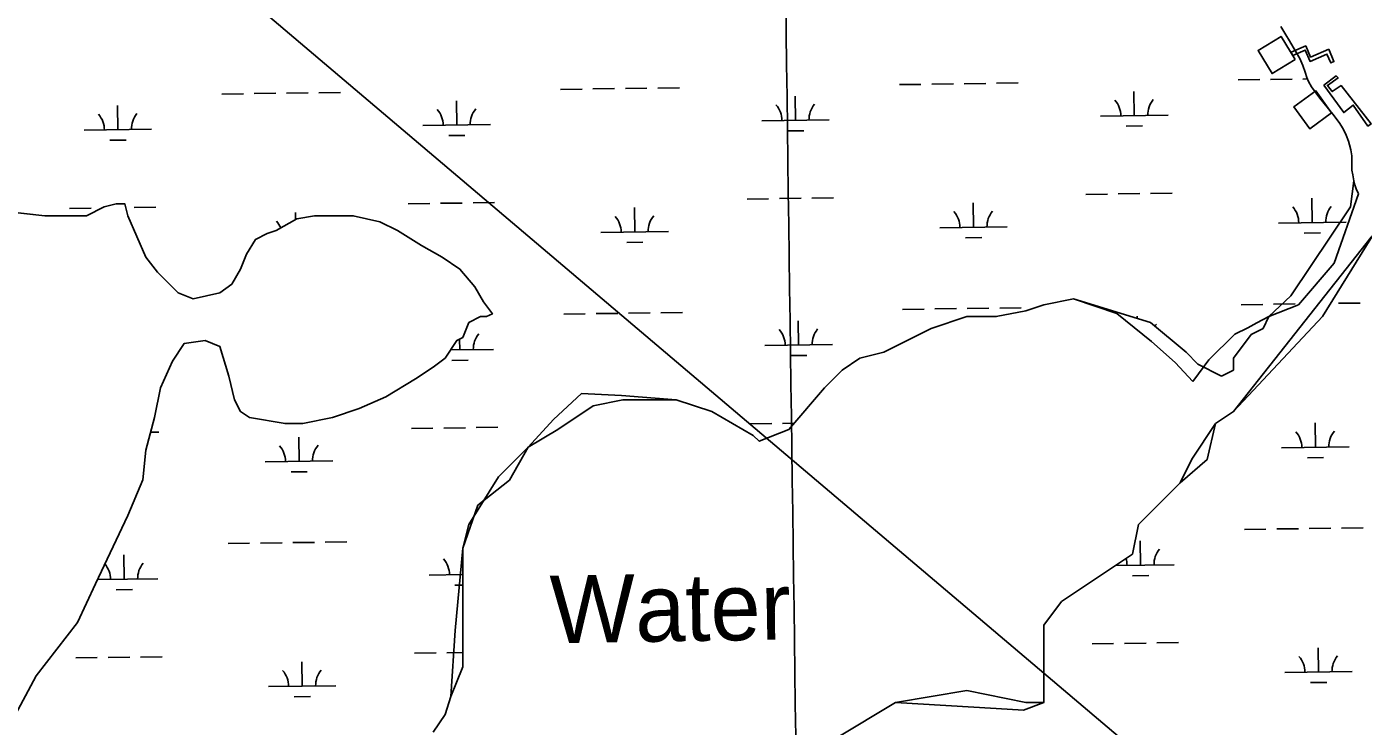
# Model space of a CAD drawing. Extents: x 3767014 to 3805179, y 361544 to 387384.
# Drawn here: x 3778054 to 3780033, y 367895 to 368930 of the extents above; entities that cross this region are included whole.
import ezdxf

# ---------------------------------------------------------------- set-up
doc = ezdxf.new("R2010")
doc.units = 0
for name, color, linetype in [('V-BLDG-OTLN', 7, 'Continuous'), ('V-CHAN-DOCK', 7, 'Continuous'), ('V-GRID-MAJR', 7, 'Continuous'), ('V-RIVR-IDEN', 7, 'Continuous'), ('V-TOPO-SHOR', 7, 'Continuous'), ('V-UTIL-LINE', 7, 'Continuous'), ('V-WETL-SWMP', 7, 'Continuous')]:
    doc.layers.add(name, color=color, linetype=linetype)

msp = doc.modelspace()

# ---------------------------------------------------------------- linework, layer by layer
at = {"layer": 'V-BLDG-OTLN'}
for points in [[(3779932.474, 368881.95), (3779911.548, 368916.04), (3779877.458, 368895.115), (3779898.383, 368861.025)], [(3779986.522, 368802.807), (3779963.126, 368835.251), (3779930.682, 368811.856), (3779954.077, 368779.411)]]:
    msp.add_lwpolyline(points, close=True, dxfattribs=at)
at = {"layer": 'V-CHAN-DOCK'}
for points in [[(3779982.135, 368896.894), (3779990.02, 368878.695), (3779985.371, 368876.682), (3779979.659, 368889.865), (3779954.63, 368879.021), (3779947.399, 368895.71), (3779928.956, 368887.721), (3779926.802, 368892.697), (3779948.179, 368901.961), (3779955.394, 368885.308), (3779982.135, 368896.894)], [(3779975.098, 368843.943), (3779992.995, 368857.548), (3779995.994, 368854.601), (3779980.376, 368843.488), (3779987.521, 368834.401), (3780000.567, 368843.205), (3780044.869, 368786.574), (3780040.366, 368783.344), (3780018.636, 368814.302), (3780004.579, 368803.132), (3779975.098, 368843.943)]]:
    msp.add_lwpolyline(points, dxfattribs=at)
at = {"layer": 'V-GRID-MAJR'}
msp.add_spline([(3779203.688, 367075.819), (3779120.863, 373133.445), (3779038.002, 379193.674), (3778955.14, 385253.903), (3778955.104, 385256.504)], degree=3, dxfattribs=at)
at = {"layer": 'V-TOPO-SHOR'}
for points in [[(3780019.351, 368702.381), (3780017.782, 368710.878), (3780016.633, 368718.126), (3780016.687, 368727.729), (3780016.406, 368739.169), (3780014.827, 368748.055), (3780013.195, 368755.291), (3780011.499, 368761.068), (3780008.079, 368769.91), (3780003.581, 368779.208), (3779997.626, 368788.663), (3779988.299, 368800.947), (3779968.798, 368824.62), (3779956.461, 368841.096), (3779952.089, 368849.235), (3779949.613, 368855.186), (3779947.184, 368863.276), (3779943.841, 368872.893), (3779939.321, 368883.064), (3779933.233, 368893.973), (3779923.92, 368909.651), (3779918.464, 368918.441), (3779911.27, 368930.874)], [(3780019.351, 368702.381), (3780014.555, 368663.961), (3779926.062, 368532.066), (3779893.725, 368501.183), (3779875.919, 368492.211), (3779862.49, 368484.505), (3779843.068, 368475.211), (3779804.494, 368437.076), (3779780.874, 368405.164)], [(3778576.62, 368641.758), (3778537.106, 368650.544), (3778480.032, 368650.544), (3778453.69, 368646.151), (3778422.957, 368628.579), (3778409.786, 368624.186), (3778392.225, 368615.4), (3778379.054, 368593.435), (3778370.273, 368571.47), (3778357.102, 368549.506), (3778339.541, 368536.327), (3778300.028, 368527.541), (3778278.076, 368536.327), (3778247.344, 368567.077), (3778229.782, 368589.042), (3778203.44, 368650.544), (3778199.05, 368668.116), (3778185.879, 368668.116), (3778168.317, 368663.723), (3778141.975, 368650.544), (3778080.51, 368650.544), (3778001.484, 368659.33)], [(3778032.217, 367903.737), (3778067.339, 367969.632), (3778128.804, 368048.706), (3778155.146, 368105.815), (3778203.44, 368206.853), (3778225.392, 368259.569), (3778229.782, 368303.499), (3778242.953, 368351.821), (3778251.734, 368395.751), (3778269.295, 368435.288), (3778286.857, 368461.646), (3778317.589, 368466.039), (3778339.541, 368457.253), (3778352.712, 368413.323), (3778361.493, 368378.179), (3778370.273, 368360.607), (3778383.444, 368351.821), (3778436.128, 368343.035), (3778462.471, 368343.035), (3778506.374, 368351.821), (3778545.887, 368365), (3778585.4, 368382.572), (3778629.304, 368408.93), (3778655.646, 368426.502), (3778673.207, 368439.681), (3778690.769, 368466.039), (3778699.549, 368470.432), (3778708.33, 368492.397), (3778725.891, 368501.183), (3778734.672, 368501.183), (3778743.453, 368505.576), (3778730.282, 368523.148), (3778717.111, 368545.113), (3778695.159, 368571.47), (3778668.817, 368589.042), (3778638.084, 368606.614), (3778602.962, 368628.579), (3778576.62, 368641.758)], [(3779814.698, 368343.036), (3779841.04, 368360.608), (3780044.999, 368618.782), (3780073.971, 368631.364)], [(3779780.874, 368405.164), (3779754.915, 368433.379), (3779719.891, 368464.476), (3779668.181, 368505.869), (3779603.962, 368527.541), (3779560.058, 368518.755), (3779533.716, 368509.969), (3779489.813, 368501.183), (3779445.909, 368501.183), (3779393.225, 368483.611), (3779322.979, 368448.467), (3779287.857, 368439.681), (3779261.515, 368422.109), (3779235.173, 368395.751), (3779182.488, 368334.25), (3779138.585, 368316.678), (3779129.804, 368325.464), (3779068.339, 368360.608), (3779015.655, 368378.179), (3778934.531, 368384.569), (3778875.292, 368387.334), (3778833.666, 368349.083), (3778796.138, 368307.892), (3778768.537, 368259.378), (3778721.517, 368221.949), (3778699.55, 368158.53), (3778688.215, 368036.487), (3778681.989, 367938.881), (3778673.208, 367912.524), (3778655.647, 367886.166)], [(3779252.734, 367877.38), (3779340.541, 367930.096), (3779489.592, 367921.011), (3779529.934, 367918.884), (3779560.058, 367930.096), (3779560.058, 368044.313), (3779586.4, 368079.457), (3779691.769, 368149.745), (3779700.549, 368193.674), (3779762.014, 368255.176), (3779802.03, 368289.653), (3779814.698, 368343.036)]]:
    msp.add_lwpolyline(points, dxfattribs=at)
at = {"layer": 'V-UTIL-LINE'}
msp.add_lwpolyline([(3771136.438, 375516.325), (3774164.596, 373399.524), (3776531.113, 370538.278), (3779861.29, 367718.237), (3780676.364, 367096.276)], dxfattribs=at)
at = {"layer": 'V-WETL-SWMP'}
for p, q in [((3779918.465, 368918.441), (3779911.27, 368930.874)), ((3779923.92, 368909.651), (3779918.465, 368918.441)), ((3779933.232, 368893.973), (3779923.92, 368909.651)), ((3779939.321, 368883.064), (3779933.232, 368893.973)), ((3779943.841, 368872.894), (3779939.321, 368883.064)), ((3779947.183, 368863.276), (3779943.841, 368872.894)), ((3779848.028, 368851.553), (3779880.025, 368851.997)), ((3779896.023, 368852.219), (3779928.02, 368852.664)), ((3779944.019, 368852.886), (3779950.532, 368852.977)), ((3779949.613, 368855.187), (3779947.183, 368863.276)), ((3779952.089, 368849.234), (3779949.613, 368855.187)), ((3778390.445, 368831.305), (3778422.442, 368831.75)), ((3778438.44, 368831.972), (3778470.437, 368832.416)), ((3778486.435, 368832.639), (3778518.432, 368833.083)), ((3778844.309, 368837.61), (3778876.306, 368838.054)), ((3778892.304, 368838.277), (3778924.301, 368838.721)), ((3778940.3, 368838.943), (3778972.297, 368839.388)), ((3778988.295, 368839.61), (3779020.292, 368840.054)), ((3779346.169, 368844.581), (3779378.165, 368845.026)), ((3779394.164, 368845.248), (3779426.161, 368845.692)), ((3779442.159, 368845.915), (3779474.156, 368846.359)), ((3779490.155, 368846.581), (3779522.152, 368847.026)), ((3779694.156, 368798.668), (3779693.656, 368834.665)), ((3779956.461, 368841.097), (3779952.089, 368849.234)), ((3779968.799, 368824.619), (3779956.461, 368841.097)), ((3778188.577, 368777.754), (3778188.077, 368813.751)), ((3778342.449, 368830.638), (3778374.446, 368831.083)), ((3778690.437, 368784.725), (3778689.937, 368820.722)), ((3779192.296, 368791.697), (3779191.796, 368827.693)), ((3779988.3, 368800.947), (3779968.799, 368824.619)), ((3779142.301, 368791.002), (3779242.291, 368792.391)), ((3779644.161, 368797.974), (3779744.151, 368799.363)), ((3779997.625, 368788.664), (3779988.3, 368800.947)), ((3778138.582, 368777.06), (3778238.572, 368778.449)), ((3778640.441, 368784.031), (3778740.432, 368785.42)), ((3779180.512, 368776.101), (3779204.509, 368776.434)), ((3779682.371, 368783.072), (3779706.369, 368783.406)), ((3780003.582, 368779.207), (3779997.625, 368788.664)), ((3780008.079, 368769.909), (3780003.582, 368779.207)), ((3778176.793, 368762.158), (3778200.79, 368762.491)), ((3778678.652, 368769.129), (3778702.65, 368769.463)), ((3780011.499, 368761.069), (3780008.079, 368769.909)), ((3780013.194, 368755.29), (3780011.499, 368761.069)), ((3780014.827, 368748.055), (3780013.194, 368755.29)), ((3780016.405, 368739.17), (3780014.827, 368748.055)), ((3780016.687, 368727.73), (3780016.405, 368739.17)), ((3780016.634, 368718.125), (3780016.687, 368727.73)), ((3780017.783, 368710.878), (3780016.634, 368718.125)), ((3780019.351, 368702.381), (3780017.783, 368710.878)), ((3780020.863, 368696.113), (3780019.351, 368702.381)), ((3780022.946, 368690.344), (3780020.863, 368696.113)), ((3779120.499, 368675.256), (3779152.496, 368675.701)), ((3779168.494, 368675.923), (3779200.491, 368676.368)), ((3779216.489, 368676.59), (3779248.486, 368677.034)), ((3779622.358, 368682.228), (3779654.355, 368682.672)), ((3779670.354, 368682.895), (3779702.351, 368683.339)), ((3779718.349, 368683.561), (3779750.346, 368684.006)), ((3779957.815, 368640.453), (3779957.315, 368676.45)), ((3779990.312, 368580.257), (3780026.526, 368682.866)), ((3780026.526, 368682.866), (3780022.946, 368690.344)), ((3778001.484, 368659.33), (3778080.51, 368650.544)), ((3778116.779, 368661.314), (3778148.776, 368661.758)), ((3778141.975, 368650.544), (3778168.317, 368663.723)), ((3778164.775, 368661.98), (3778164.835, 368661.981)), ((3778168.317, 368663.723), (3778185.879, 368668.116)), ((3778185.879, 368668.116), (3778199.05, 368668.116)), ((3778199.05, 368668.116), (3778203.44, 368650.544)), ((3778212.77, 368662.647), (3778244.767, 368663.091)), ((3778451.881, 368645.117), (3778451.736, 368655.536)), ((3778618.639, 368668.285), (3778650.636, 368668.729)), ((3778666.634, 368668.952), (3778698.631, 368669.396)), ((3778714.63, 368669.618), (3778746.627, 368670.063)), ((3778954.096, 368626.51), (3778953.596, 368662.507)), ((3779455.955, 368633.482), (3779455.455, 368669.478)), ((3778080.51, 368650.544), (3778141.975, 368650.544)), ((3778203.44, 368650.544), (3778229.782, 368589.042)), ((3778422.957, 368628.579), (3778453.69, 368646.151)), ((3778453.69, 368646.151), (3778480.032, 368650.544)), ((3778480.032, 368650.544), (3778537.106, 368650.544)), ((3778537.106, 368650.544), (3778576.62, 368641.758)), ((3778576.62, 368641.758), (3778602.962, 368628.579)), ((3779405.96, 368632.787), (3779505.95, 368634.176)), ((3779907.82, 368639.759), (3780007.81, 368641.148)), ((3778379.054, 368593.435), (3778392.225, 368615.4)), ((3778392.225, 368615.4), (3778409.786, 368624.186)), ((3778409.786, 368624.186), (3778422.957, 368628.579)), ((3778602.962, 368628.579), (3778638.084, 368606.614)), ((3778904.1, 368625.816), (3779004.091, 368627.205)), ((3779444.171, 368617.886), (3779468.168, 368618.219)), ((3779946.03, 368624.857), (3779970.028, 368625.19)), ((3778638.084, 368606.614), (3778668.817, 368589.042)), ((3778942.311, 368610.914), (3778966.309, 368611.248)), ((3778229.782, 368589.042), (3778247.344, 368567.077)), ((3778370.273, 368571.47), (3778379.054, 368593.435)), ((3778668.817, 368589.042), (3778695.159, 368571.47)), ((3779937.628, 368518.755), (3779990.312, 368580.257)), ((3778247.344, 368567.077), (3778278.076, 368536.327)), ((3778357.102, 368549.506), (3778370.273, 368571.47)), ((3778695.159, 368571.47), (3778717.111, 368545.113)), ((3778278.076, 368536.327), (3778300.028, 368527.541)), ((3778300.028, 368527.541), (3778339.541, 368536.327)), ((3778339.541, 368536.327), (3778357.102, 368549.506)), ((3778717.111, 368545.113), (3778730.282, 368523.148)), ((3778730.282, 368523.148), (3778743.453, 368505.576)), ((3779533.716, 368509.969), (3779560.058, 368518.755)), ((3779560.058, 368518.755), (3779603.962, 368527.541)), ((3779603.962, 368527.541), (3779718.111, 368492.397)), ((3779852.649, 368518.91), (3779884.646, 368519.354)), ((3779893.725, 368501.183), (3779937.628, 368518.755)), ((3779900.644, 368519.577), (3779932.641, 368520.021)), ((3779996.635, 368520.91), (3780028.632, 368521.354)), ((3778725.891, 368501.183), (3778708.33, 368492.397)), ((3778734.672, 368501.183), (3778725.891, 368501.183)), ((3778743.453, 368505.576), (3778734.672, 368501.183)), ((3778848.93, 368504.967), (3778880.927, 368505.411)), ((3778896.925, 368505.634), (3778928.922, 368506.078)), ((3778944.92, 368506.3), (3778976.917, 368506.745)), ((3778992.916, 368506.967), (3779024.913, 368507.412)), ((3779350.789, 368511.938), (3779382.786, 368512.383)), ((3779393.225, 368483.611), (3779445.909, 368501.183)), ((3779398.785, 368512.605), (3779430.782, 368513.05)), ((3779445.909, 368501.183), (3779489.813, 368501.183)), ((3779446.78, 368513.272), (3779478.777, 368513.716)), ((3779489.813, 368501.183), (3779533.716, 368509.969)), ((3779494.775, 368513.939), (3779526.772, 368514.383)), ((3779698.326, 368498.488), (3779698.277, 368502.022)), ((3779884.944, 368483.611), (3779893.725, 368501.183)), ((3778708.33, 368492.397), (3778699.549, 368470.432)), ((3779196.917, 368459.054), (3779196.417, 368495.051)), ((3779322.979, 368448.467), (3779393.225, 368483.611)), ((3779718.111, 368492.397), (3779770.795, 368448.467)), ((3779867.382, 368474.825), (3779884.944, 368483.611)), ((3778286.857, 368461.646), (3778269.295, 368435.288)), ((3778317.589, 368466.039), (3778286.857, 368461.646)), ((3778339.541, 368457.253), (3778317.589, 368466.039)), ((3778352.712, 368413.323), (3778339.541, 368457.253)), ((3778690.769, 368466.039), (3778673.207, 368439.681)), ((3778699.549, 368470.432), (3778690.769, 368466.039)), ((3778695.057, 368452.083), (3778694.835, 368468.074)), ((3779146.922, 368458.36), (3779246.912, 368459.749)), ((3779841.04, 368439.681), (3779867.382, 368474.825)), ((3778673.207, 368439.681), (3778655.646, 368426.502)), ((3778681.343, 368451.892), (3778745.053, 368452.777)), ((3778683.273, 368436.486), (3778707.271, 368436.82)), ((3779185.133, 368443.458), (3779209.13, 368443.791)), ((3779261.515, 368422.109), (3779287.857, 368439.681)), ((3779287.857, 368439.681), (3779322.979, 368448.467)), ((3779770.795, 368448.467), (3779788.356, 368430.895)), ((3779841.04, 368422.109), (3779841.04, 368439.681)), ((3778269.295, 368435.288), (3778251.734, 368395.751)), ((3778655.646, 368426.502), (3778629.304, 368408.93)), ((3779235.173, 368395.751), (3779261.515, 368422.109)), ((3779788.356, 368430.895), (3779823.479, 368413.323)), ((3779823.479, 368413.323), (3779841.04, 368422.109)), ((3778361.493, 368378.179), (3778352.712, 368413.323)), ((3778629.304, 368408.93), (3778585.4, 368382.572)), ((3778251.734, 368395.751), (3778242.953, 368351.821)), ((3778370.273, 368360.607), (3778361.493, 368378.179)), ((3778585.4, 368382.572), (3778545.887, 368365)), ((3778892.725, 368369.394), (3778936.629, 368378.179)), ((3778936.629, 368378.179), (3779015.655, 368378.179)), ((3779015.655, 368378.179), (3779068.339, 368360.608)), ((3779182.488, 368334.25), (3779235.173, 368395.751)), ((3778383.444, 368351.821), (3778370.273, 368360.607)), ((3778545.887, 368365), (3778506.374, 368351.821)), ((3778840.041, 368334.25), (3778892.725, 368369.394)), ((3779068.339, 368360.608), (3779129.804, 368325.464)), ((3778242.953, 368351.821), (3778229.782, 368303.499)), ((3778436.128, 368343.035), (3778383.444, 368351.821)), ((3778462.471, 368343.035), (3778436.128, 368343.035)), ((3778506.374, 368351.821), (3778462.471, 368343.035)), ((3778719.251, 368336.976), (3778751.248, 368337.42)), ((3779125.119, 368342.614), (3779157.116, 368343.058)), ((3779173.115, 368343.28), (3779190.43, 368343.521)), ((3779962.436, 368307.81), (3779961.936, 368343.807)), ((3778237.081, 368330.278), (3778249.388, 368330.449)), ((3778456.857, 368286.896), (3778456.357, 368322.893)), ((3778623.26, 368335.642), (3778655.257, 368336.087)), ((3778671.255, 368336.309), (3778703.252, 368336.753)), ((3778796.138, 368307.892), (3778840.041, 368334.25)), ((3779129.804, 368325.464), (3779138.585, 368316.678)), ((3779138.585, 368316.678), (3779182.488, 368334.25)), ((3778229.782, 368303.499), (3778225.392, 368259.569)), ((3778752.234, 368263.962), (3778796.138, 368307.892)), ((3779912.44, 368307.116), (3780012.431, 368308.505)), ((3778406.862, 368286.202), (3778506.852, 368287.591)), ((3779950.651, 368292.214), (3779974.649, 368292.548)), ((3778225.392, 368259.569), (3778203.44, 368206.853)), ((3778445.072, 368271.3), (3778469.07, 368271.633)), ((3778708.331, 368193.674), (3778752.234, 368263.962)), ((3778203.44, 368206.853), (3778155.146, 368105.815)), ((3778699.55, 368158.53), (3778708.331, 368193.674)), ((3779857.27, 368186.267), (3779889.267, 368186.711)), ((3779905.265, 368186.934), (3779937.262, 368187.378)), ((3779953.26, 368187.6), (3779985.257, 368188.045)), ((3780001.256, 368188.267), (3780033.253, 368188.712)), ((3778351.691, 368165.353), (3778383.688, 368165.797)), ((3778399.686, 368166.019), (3778431.683, 368166.464)), ((3778447.682, 368166.686), (3778479.679, 368167.131)), ((3778495.677, 368167.353), (3778527.674, 368167.797)), ((3779703.397, 368133.383), (3779702.897, 368169.379)), ((3778197.819, 368112.468), (3778197.319, 368148.465)), ((3778699.55, 368128.674), (3778699.178, 368155.436)), ((3778699.55, 367982.811), (3778699.55, 368158.53)), ((3778649.683, 368118.745), (3778699.55, 368119.438)), ((3779666.471, 368132.87), (3779753.393, 368134.077)), ((3778155.146, 368105.815), (3778128.804, 368048.706)), ((3778158.062, 368111.916), (3778247.814, 368113.163)), ((3778687.894, 368103.843), (3778699.55, 368104.005)), ((3779691.613, 368117.786), (3779715.611, 368118.12)), ((3778186.034, 368096.872), (3778210.032, 368097.205)), ((3778128.804, 368048.706), (3778067.339, 367969.632)), ((3778627.881, 368002.999), (3778659.878, 368003.444)), ((3778675.876, 368003.666), (3778699.55, 368003.995)), ((3779631.6, 368016.942), (3779663.597, 368017.387)), ((3779679.595, 368017.609), (3779711.592, 368018.053)), ((3779727.591, 368018.276), (3779759.588, 368018.72)), ((3779967.056, 367975.167), (3779966.556, 368011.164)), ((3778126.021, 367996.028), (3778158.018, 367996.472)), ((3778174.016, 367996.694), (3778206.013, 367997.139)), ((3778222.012, 367997.361), (3778254.009, 367997.806)), ((3778461.478, 367954.253), (3778460.978, 367990.25)), ((3778681.989, 367938.881), (3778699.55, 367982.811)), ((3778067.339, 367969.632), (3778032.217, 367903.737)), ((3779917.061, 367974.473), (3780017.052, 367975.862)), ((3778411.483, 367953.559), (3778511.473, 367954.948)), ((3779955.272, 367959.571), (3779979.27, 367959.905)), ((3778449.693, 367938.657), (3778473.691, 367938.99)), ((3778673.208, 367912.524), (3778681.989, 367938.881)), ((3778655.647, 367886.166), (3778673.208, 367912.524))]:
    msp.add_line(p, q, dxfattribs=at)
msp.add_lwpolyline([(3780059.853, 368641.395), (3779972.751, 368501.183), (3779841.04, 368360.608), (3779814.698, 368343.036), (3779779.576, 368290.32), (3779762.014, 368255.176), (3779700.549, 368193.674), (3779691.769, 368149.745), (3779586.4, 368079.457), (3779560.058, 368044.313), (3779560.058, 367930.096), (3779533.716, 367930.096), (3779445.909, 367947.667), (3779340.541, 367930.096), (3779252.734, 367877.38)], dxfattribs=at)
for centre, start, end in [((3779137.052, 368791.404), 0.024037, 41.567696), ((3779247.527, 368792.939), 140.024034, 181.567693), ((3779638.912, 368798.376), 0.024037, 41.567696), ((3779749.387, 368799.91), 140.024034, 181.567693), ((3778133.333, 368777.461), 0.024037, 41.567696), ((3778243.808, 368778.996), 140.024034, 181.567693), ((3778635.192, 368784.433), 0.024037, 41.567696), ((3778745.668, 368785.968), 140.024034, 181.567693), ((3779400.711, 368633.189), 0.024037, 41.567696), ((3779511.186, 368634.724), 140.024034, 181.567693), ((3779902.571, 368640.161), 0.024037, 41.567696), ((3780013.046, 368641.695), 140.024034, 181.567693), ((3778396.992, 368619.246), 21.954837, 41.567696), ((3778898.851, 368626.218), 0.024037, 41.567696), ((3779009.327, 368627.752), 140.024034, 181.567693), ((3778750.288, 368453.325), 140.024034, 181.567693), ((3779141.673, 368458.761), 0.024037, 41.567696), ((3779252.148, 368460.296), 140.024034, 181.567693), ((3779754.008, 368467.268), 140.024034, 146.184325), ((3779907.191, 368307.518), 0.024037, 41.567696), ((3780017.667, 368309.052), 140.024034, 181.567693), ((3778401.613, 368286.604), 0.024037, 41.567696), ((3778512.088, 368288.138), 140.024034, 181.567693), ((3778644.434, 368119.147), 0.024037, 41.567696), ((3779648.153, 368133.09), 0.024037, 16.632049), ((3779758.628, 368134.625), 140.024034, 181.567693), ((3778142.574, 368112.176), 0.024037, 40.898173), ((3778253.05, 368113.71), 140.024034, 181.567693), ((3779911.812, 367974.875), 0.024037, 41.567696), ((3780022.287, 367976.41), 140.024034, 181.567693), ((3778406.234, 367953.961), 0.024037, 41.567696), ((3778516.709, 367955.495), 140.024034, 181.567693)]:
    msp.add_arc(centre, 35.246, start, end, dxfattribs=at)

# ---------------------------------------------------------------- texts
at = {"layer": 'V-RIVR-IDEN'}
msp.add_text('Water', height=100, rotation=0.919589, dxfattribs=at).set_placement((3778829.26, 368017.74))

doc.saveas('drawing.dxf')
